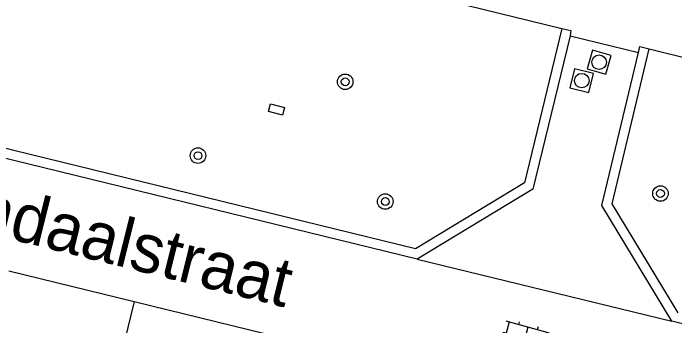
# Model space of a CAD drawing. Extents: x 125000 to 129004, y 397500 to 399008.
# Drawn here: x 126195.83 to 126229.84, y 398155.04 to 398171.13 of the extents above; entities that cross this region are included whole.
import ezdxf

# ---------------------------------------------------------------- set-up
doc = ezdxf.new("R2010")
doc.units = 0
for name, color, linetype in [('gg-anno-openbare ruimte label', 7, 'Continuous'), ('gg-knt-verharding', 7, 'Continuous'), ('gg-knt-verharding nz', 7, 'Continuous'), ('gt-grn-weggrens', 7, 'Continuous'), ('gt-symb-boom', 7, 'Continuous'), ('gt-symb-klinker verharding', 7, 'Continuous'), ('gt-symb-kolk center center', 7, 'Continuous'), ('gt-symb-rioolschacht', 7, 'Continuous')]:
    doc.layers.add(name, color=color, linetype=linetype)

# ---------------------------------------------------------------- blocks, each defined once
blk = doc.blocks.new('gt0-BOOM')
at = {"layer": 'gt-symb-boom'}
for radius in [0.4, 0.2]:
    blk.add_circle((0, 0), radius, dxfattribs=at)
blk = doc.blocks.new('gt0-KOLKCC')
at = {"layer": 'gt-symb-kolk center center'}
blk.add_lwpolyline([(-0.375, 0.2), (0.375, 0.2), (0.375, -0.2), (-0.375, -0.2)], close=True, dxfattribs=at)
blk = doc.blocks.new('gt0-RS')
at = {"layer": 'gt-symb-rioolschacht'}
blk.add_lwpolyline([(-0.5, -0.5), (0.5, -0.5), (0.5, 0.5), (-0.5, 0.5)], close=True, dxfattribs=at)
blk.add_circle((0, 0), 0.375, dxfattribs=at)
blk = doc.blocks.new('gt0-KL1')
at = {"layer": 'gt-symb-klinker verharding'}
for p, q in [((-0.5, 0.3), (-0.5, 0.45)), ((0.5, 0.3), (0.5, 0.45)), ((-1.15, 0.3), (1.15, 0.3)), ((-1, -0.3), (-1, 0.3)), ((0, -0.3), (0, 0.3)), ((1, -0.3), (1, 0.3)), ((-1.15, -0.3), (1.15, -0.3)), ((-0.5, -0.45), (-0.5, -0.3)), ((0.5, -0.45), (0.5, -0.3))]:
    blk.add_line(p, q, dxfattribs=at)

msp = doc.modelspace()

# ---------------------------------------------------------------- linework, layer by layer
at = {"layer": 'gg-knt-verharding'}
for p, q in [((126142.992, 398190.223), (126224.033, 398170.354)), ((126216.513, 398159.006), (126139.927, 398177.754)), ((126216.595, 398158.471), (126142.025, 398176.726)), ((126224.454, 398169.97), (126227.974, 398169.116)), ((126228.531, 398169.295), (126282.716, 398156.022)), ((126195.605, 398157.869), (126202.048, 398156.293)), ((126270.623, 398145.294), (126229.685, 398155.28))]:
    msp.add_line(p, q, dxfattribs=at)
for points in [[(126224.033, 398170.354), (126222.11, 398162.405), (126216.513, 398159.006)], [(126224.033, 398170.354), (126224.503, 398170.239), (126224.454, 398169.97)], [(126224.454, 398169.97), (126222.547, 398162.085), (126216.595, 398158.471)], [(126227.974, 398169.116), (126228.051, 398169.413), (126228.531, 398169.295)], [(126229.685, 398155.28), (126226.094, 398161.236), (126227.974, 398169.116)], [(126230.006, 398155.716), (126226.628, 398161.319), (126228.531, 398169.295)], [(126202.048, 398156.293), (126201.574, 398154.325), (126213.809, 398151.322), (126214.313, 398153.301)]]:
    msp.add_lwpolyline(points, dxfattribs=at)
at = {"layer": 'gg-knt-verharding nz'}
msp.add_line((126202.048, 398156.293), (126214.313, 398153.301), dxfattribs=at)
at = {"layer": 'gt-grn-weggrens'}
msp.add_line((126216.595, 398158.471), (126229.685, 398155.28), dxfattribs=at)

# ---------------------------------------------------------------- block references
at = {"layer": 'gt-symb-boom'}
for p in [(126212.897, 398167.603), (126205.328, 398163.805), (126229.104, 398161.853), (126214.956, 398161.44)]:
    msp.add_blockref('gt0-BOOM', p, dxfattribs=at)
at = {"layer": 'gt-symb-klinker verharding', "rotation": 164.57402962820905}
msp.add_blockref('gt0-KL1', (126222.207, 398154.686), dxfattribs=at)
at = {"layer": 'gt-symb-kolk center center', "rotation": 165.2826888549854}
msp.add_blockref('gt0-KOLKCC', (126209.363, 398166.181), dxfattribs=at)
at = {"layer": 'gt-symb-rioolschacht'}
for p, rotation in [((126225.948, 398168.612), 164.03098346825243), ((126225.057, 398167.664), -103.70288996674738)]:
    msp.add_blockref('gt0-RS', p, dxfattribs=dict(at, rotation=rotation))

# ---------------------------------------------------------------- texts
at = {"layer": 'gg-anno-openbare ruimte label'}
msp.add_text('Veenendaalstraat', height=2.5, rotation=346, dxfattribs=at).set_placement((126184.36, 398162.331))

doc.saveas('drawing.dxf')
